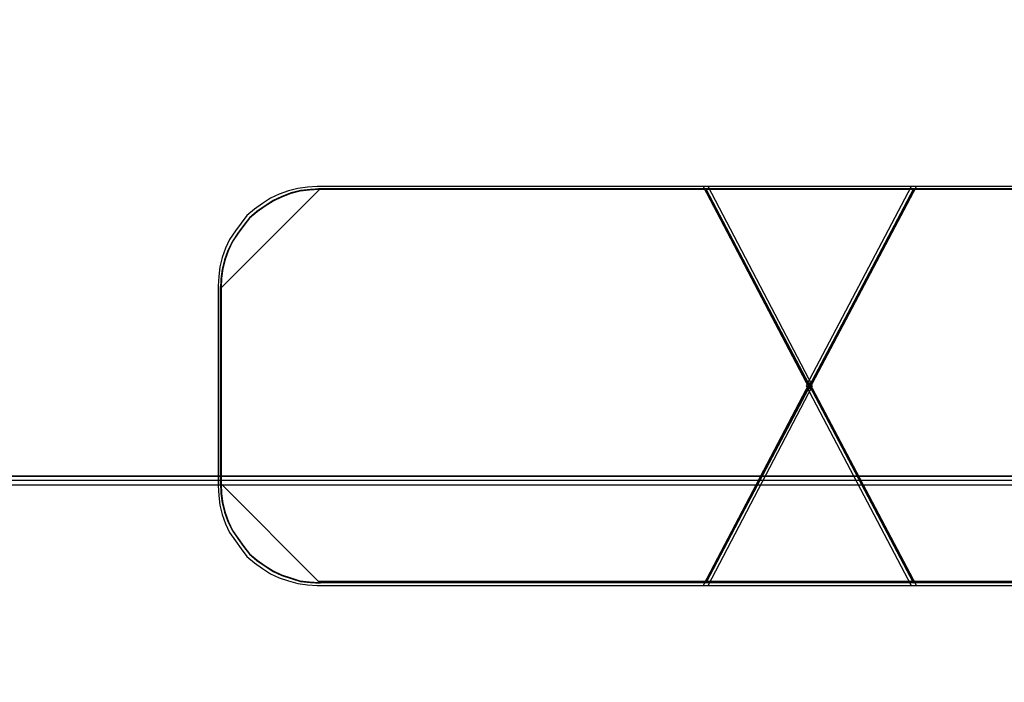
# Model space of a CAD drawing. Header units: millimetres. Extents: x -1290 to 1795, y -4192 to -1311.
# Tile 388 of 656: x 1438.1 to 1440.12, y -3657.64 to -3656.29. Entities that reach past the tile are written whole.
import ezdxf

# ---------------------------------------------------------------- set-up
doc = ezdxf.new("R2010")
doc.units = ezdxf.units.MM
doc.layers.add('30', color=7, linetype='Continuous')
doc.layers.add('45', color=7, linetype='Continuous')
doc.layers.add('Aparatura', color=7, linetype='Continuous', lineweight=13)

# ---------------------------------------------------------------- blocks, each defined once
blk = doc.blocks.new('*F192')
at = {"layer": '45', "color": 3}
for points in [[(395.283382, -137.782067), (396.35064, -135.741369), (395.283382, -133.706603), (391.285586, -133.706603), (391.185346, -133.712535), (391.085106, -133.724399), (390.990763, -133.748128), (390.89642, -133.783722), (390.807973, -133.825248), (390.725422, -133.878638), (390.642872, -133.937961), (390.566218, -134.003216), (390.507254, -134.080335), (390.448289, -134.157455), (390.389325, -134.246438), (390.348049, -134.335422), (390.312671, -134.430339), (390.289085, -134.525255), (390.277292, -134.626103), (390.271395, -134.72102), (390.271395, -136.761718), (390.277292, -136.862567), (390.289085, -136.963415), (390.312671, -137.058331), (390.348049, -137.153247), (390.389325, -137.242231), (390.448289, -137.325283), (390.507254, -137.408335), (390.566218, -137.485454), (390.642872, -137.550709), (390.725422, -137.610032), (390.807973, -137.663422), (390.89642, -137.704948), (390.990763, -137.734609), (391.085106, -137.764271), (391.185346, -137.776135), (391.285586, -137.782067), (395.283382, -137.782067)], [(395.283382, -137.782067), (396.35064, -135.741369), (395.283382, -133.706603), (391.285586, -133.706603), (391.185346, -133.712535), (391.085106, -133.724399), (390.990763, -133.748128), (390.89642, -133.783722), (390.807973, -133.825248), (390.725422, -133.878638), (390.642872, -133.937961), (390.566218, -134.003216), (390.507254, -134.080335), (390.448289, -134.157455), (390.389325, -134.246438), (390.348049, -134.335422), (390.312671, -134.430339), (390.289085, -134.525255), (390.277292, -134.626103), (390.271395, -134.72102), (390.271395, -136.761718), (390.277292, -136.862567), (390.289085, -136.963415), (390.312671, -137.058331), (390.348049, -137.153247), (390.389325, -137.242231), (390.448289, -137.325283), (390.507254, -137.408335), (390.566218, -137.485454), (390.642872, -137.550709), (390.725422, -137.610032), (390.807973, -137.663422), (390.89642, -137.704948), (390.990763, -137.734609), (391.085106, -137.764271), (391.185346, -137.776135), (391.285586, -137.782067), (395.283382, -137.782067)], [(395.283382, -137.782067), (396.35064, -135.741369), (395.283382, -133.706603), (391.285586, -133.706603), (391.185346, -133.712535), (391.085106, -133.724399), (390.990763, -133.748128), (390.89642, -133.783722), (390.807973, -133.825248), (390.725422, -133.878638), (390.642872, -133.937961), (390.566218, -134.003216), (390.507254, -134.080335), (390.448289, -134.157455), (390.389325, -134.246438), (390.348049, -134.335422), (390.312671, -134.430339), (390.289085, -134.525255), (390.277292, -134.626103), (390.271395, -134.72102), (390.271395, -136.761718), (390.277292, -136.862567), (390.289085, -136.963415), (390.312671, -137.058331), (390.348049, -137.153247), (390.389325, -137.242231), (390.448289, -137.325283), (390.507254, -137.408335), (390.566218, -137.485454), (390.642872, -137.550709), (390.725422, -137.610032), (390.807973, -137.663422), (390.89642, -137.704948), (390.990763, -137.734609), (391.085106, -137.764271), (391.185346, -137.776135), (391.285586, -137.782067), (395.283382, -137.782067)], [(395.283382, -133.706603), (391.285586, -133.706603), (391.185346, -133.712535), (391.085106, -133.724399), (390.990763, -133.748128), (390.89642, -133.783722), (390.807973, -133.825248), (390.725422, -133.878638), (390.642872, -133.937961), (390.566218, -134.003216), (390.507254, -134.080335), (390.448289, -134.157455), (390.389325, -134.246438), (390.348049, -134.335422), (390.312671, -134.430339), (390.289085, -134.525255), (390.277292, -134.626103), (390.271395, -134.72102), (390.271395, -136.761718), (390.277292, -136.862567), (390.289085, -136.963415), (390.312671, -137.058331), (390.348049, -137.153247), (390.389325, -137.242231), (390.448289, -137.325283), (390.507254, -137.408335), (390.566218, -137.485454), (390.642872, -137.550709), (390.725422, -137.610032), (390.807973, -137.663422), (390.89642, -137.704948), (390.990763, -137.734609), (391.085106, -137.764271), (391.185346, -137.776135), (391.285586, -137.782067), (395.283382, -137.782067), (396.35064, -135.741369), (395.283382, -133.706603)], [(396.35064, -135.741369), (395.283382, -133.706603), (391.285586, -133.706603), (391.185346, -133.712535), (391.085106, -133.724399), (390.990763, -133.748128), (390.89642, -133.783722), (390.807973, -133.825248), (390.725422, -133.878638), (390.642872, -133.937961), (390.566218, -134.003216), (390.507254, -134.080335), (390.448289, -134.157455), (390.389325, -134.246438), (390.348049, -134.335422), (390.312671, -134.430339), (390.289085, -134.525255), (390.277292, -134.626103), (390.271395, -134.72102), (390.271395, -136.761718), (390.277292, -136.862567), (390.289085, -136.963415), (390.312671, -137.058331), (390.348049, -137.153247), (390.389325, -137.242231), (390.448289, -137.325283), (390.507254, -137.408335), (390.566218, -137.485454), (390.642872, -137.550709), (390.725422, -137.610032), (390.807973, -137.663422), (390.89642, -137.704948), (390.990763, -137.734609), (391.085106, -137.764271), (391.185346, -137.776135), (391.285586, -137.782067), (395.283382, -137.782067), (396.35064, -135.741369)], [(395.283382, -137.782067), (396.35064, -135.741369), (395.283382, -133.706603), (391.285586, -133.706603), (391.185346, -133.712535), (391.085106, -133.724399), (390.990763, -133.748128), (390.89642, -133.783722), (390.807973, -133.825248), (390.725422, -133.878638), (390.642872, -133.937961), (390.566218, -134.003216), (390.507254, -134.080335), (390.448289, -134.157455), (390.389325, -134.246438), (390.348049, -134.335422), (390.312671, -134.430339), (390.289085, -134.525255), (390.277292, -134.626103), (390.271395, -134.72102), (390.271395, -136.761718), (390.277292, -136.862567), (390.289085, -136.963415), (390.312671, -137.058331), (390.348049, -137.153247), (390.389325, -137.242231), (390.448289, -137.325283), (390.507254, -137.408335), (390.566218, -137.485454), (390.642872, -137.550709), (390.725422, -137.610032), (390.807973, -137.663422), (390.89642, -137.704948), (390.990763, -137.734609), (391.085106, -137.764271), (391.185346, -137.776135), (391.285586, -137.782067), (395.283382, -137.782067)], [(395.231486, -133.706603), (396.318986, -135.773061), (397.412494, -133.706603), (395.231486, -133.706603)], [(397.412494, -133.706603), (395.231486, -133.706603), (396.318986, -135.773061), (397.412494, -133.706603)], [(396.318986, -135.773061), (397.412494, -133.706603), (395.231486, -133.706603), (396.318986, -135.773061)], [(397.412494, -133.706603), (395.231486, -133.706603), (396.318986, -135.773061), (397.412494, -133.706603)], [(397.412494, -133.706603), (395.231486, -133.706603), (396.318986, -135.773061), (397.412494, -133.706603)], [(397.412494, -133.706603), (395.231486, -133.706603), (396.318986, -135.773061), (397.412494, -133.706603)], [(397.412494, -133.706603), (395.231486, -133.706603), (396.318986, -135.773061), (397.412494, -133.706603)], [(391.315342, -133.729942), (391.214462, -133.735885), (391.113582, -133.74777), (391.018636, -133.77154), (390.923691, -133.807195), (390.834679, -133.848793), (390.751601, -133.902276), (390.668523, -133.961701), (390.59138, -134.027069), (390.532039, -134.104322), (390.472697, -134.181575), (390.413356, -134.270713), (390.371817, -134.359851), (390.336213, -134.454931), (390.312476, -134.550012), (390.300608, -134.651035), (390.294674, -134.746115), (391.315342, -133.729942)], [(395.263629, -137.751546), (396.320199, -135.741413), (395.263629, -133.737124), (391.30587, -133.737124), (391.206634, -133.742967), (391.107398, -133.754654), (391.014, -133.778027), (390.920601, -133.813088), (390.83304, -133.853992), (390.751317, -133.906583), (390.669593, -133.965017), (390.593707, -134.029294), (390.535333, -134.105258), (390.476959, -134.181223), (390.418585, -134.268874), (390.377723, -134.356525), (390.342698, -134.45002), (390.319349, -134.543514), (390.307674, -134.642852), (390.301836, -134.736347), (390.301836, -136.74648), (390.307674, -136.845818), (390.319349, -136.945156), (390.342698, -137.03865), (390.377723, -137.132145), (390.418585, -137.219796), (390.476959, -137.301604), (390.535333, -137.383411), (390.593707, -137.459376), (390.669593, -137.523653), (390.751317, -137.582087), (390.83304, -137.634678), (390.920601, -137.675582), (391.014, -137.704799), (391.107398, -137.734016), (391.206634, -137.745703), (391.30587, -137.751546), (395.263629, -137.751546)], [(395.263629, -137.751546), (396.320199, -135.741413), (395.263629, -133.737124), (391.30587, -133.737124), (391.206634, -133.742967), (391.107398, -133.754654), (391.014, -133.778027), (390.920601, -133.813088), (390.83304, -133.853992), (390.751317, -133.906583), (390.669593, -133.965017), (390.593707, -134.029294), (390.535333, -134.105258), (390.476959, -134.181223), (390.418585, -134.268874), (390.377723, -134.356525), (390.342698, -134.45002), (390.319349, -134.543514), (390.307674, -134.642852), (390.301836, -134.736347), (390.301836, -136.74648), (390.307674, -136.845818), (390.319349, -136.945156), (390.342698, -137.03865), (390.377723, -137.132145), (390.418585, -137.219796), (390.476959, -137.301604), (390.535333, -137.383411), (390.593707, -137.459376), (390.669593, -137.523653), (390.751317, -137.582087), (390.83304, -137.634678), (390.920601, -137.675582), (391.014, -137.704799), (391.107398, -137.734016), (391.206634, -137.745703), (391.30587, -137.751546), (395.263629, -137.751546)], [(395.263629, -137.751546), (396.320199, -135.741413), (395.263629, -133.737124), (391.30587, -133.737124), (391.206634, -133.742967), (391.107398, -133.754654), (391.014, -133.778027), (390.920601, -133.813088), (390.83304, -133.853992), (390.751317, -133.906583), (390.669593, -133.965017), (390.593707, -134.029294), (390.535333, -134.105258), (390.476959, -134.181223), (390.418585, -134.268874), (390.377723, -134.356525), (390.342698, -134.45002), (390.319349, -134.543514), (390.307674, -134.642852), (390.301836, -134.736347), (390.301836, -136.74648), (390.307674, -136.845818), (390.319349, -136.945156), (390.342698, -137.03865), (390.377723, -137.132145), (390.418585, -137.219796), (390.476959, -137.301604), (390.535333, -137.383411), (390.593707, -137.459376), (390.669593, -137.523653), (390.751317, -137.582087), (390.83304, -137.634678), (390.920601, -137.675582), (391.014, -137.704799), (391.107398, -137.734016), (391.206634, -137.745703), (391.30587, -137.751546), (395.263629, -137.751546)], [(395.263629, -133.737124), (391.30587, -133.737124), (391.206634, -133.742967), (391.107398, -133.754654), (391.014, -133.778027), (390.920601, -133.813088), (390.83304, -133.853992), (390.751317, -133.906583), (390.669593, -133.965017), (390.593707, -134.029294), (390.535333, -134.105258), (390.476959, -134.181223), (390.418585, -134.268874), (390.377723, -134.356525), (390.342698, -134.45002), (390.319349, -134.543514), (390.307674, -134.642852), (390.301836, -134.736347), (390.301836, -136.74648), (390.307674, -136.845818), (390.319349, -136.945156), (390.342698, -137.03865), (390.377723, -137.132145), (390.418585, -137.219796), (390.476959, -137.301604), (390.535333, -137.383411), (390.593707, -137.459376), (390.669593, -137.523653), (390.751317, -137.582087), (390.83304, -137.634678), (390.920601, -137.675582), (391.014, -137.704799), (391.107398, -137.734016), (391.206634, -137.745703), (391.30587, -137.751546), (395.263629, -137.751546), (396.320199, -135.741413), (395.263629, -133.737124)], [(396.320199, -135.741413), (395.263629, -133.737124), (391.30587, -133.737124), (391.206634, -133.742967), (391.107398, -133.754654), (391.014, -133.778027), (390.920601, -133.813088), (390.83304, -133.853992), (390.751317, -133.906583), (390.669593, -133.965017), (390.593707, -134.029294), (390.535333, -134.105258), (390.476959, -134.181223), (390.418585, -134.268874), (390.377723, -134.356525), (390.342698, -134.45002), (390.319349, -134.543514), (390.307674, -134.642852), (390.301836, -134.736347), (390.301836, -136.74648), (390.307674, -136.845818), (390.319349, -136.945156), (390.342698, -137.03865), (390.377723, -137.132145), (390.418585, -137.219796), (390.476959, -137.301604), (390.535333, -137.383411), (390.593707, -137.459376), (390.669593, -137.523653), (390.751317, -137.582087), (390.83304, -137.634678), (390.920601, -137.675582), (391.014, -137.704799), (391.107398, -137.734016), (391.206634, -137.745703), (391.30587, -137.751546), (395.263629, -137.751546), (396.320199, -135.741413)], [(395.263629, -137.751546), (396.320199, -135.741413), (395.263629, -133.737124), (391.30587, -133.737124), (391.206634, -133.742967), (391.107398, -133.754654), (391.014, -133.778027), (390.920601, -133.813088), (390.83304, -133.853992), (390.751317, -133.906583), (390.669593, -133.965017), (390.593707, -134.029294), (390.535333, -134.105258), (390.476959, -134.181223), (390.418585, -134.268874), (390.377723, -134.356525), (390.342698, -134.45002), (390.319349, -134.543514), (390.307674, -134.642852), (390.301836, -134.736347), (390.301836, -136.74648), (390.307674, -136.845818), (390.319349, -136.945156), (390.342698, -137.03865), (390.377723, -137.132145), (390.418585, -137.219796), (390.476959, -137.301604), (390.535333, -137.383411), (390.593707, -137.459376), (390.669593, -137.523653), (390.751317, -137.582087), (390.83304, -137.634678), (390.920601, -137.675582), (391.014, -137.704799), (391.107398, -137.734016), (391.206634, -137.745703), (391.30587, -137.751546), (395.263629, -137.751546)], [(401.339381, -133.729942), (391.297436, -133.729942), (401.339381, -133.729942)], [(395.254765, -133.729942), (397.389215, -137.758728), (395.254765, -133.729942)], [(397.389215, -133.729942), (395.254765, -137.758728), (397.389215, -133.729942)], [(395.261927, -133.737124), (396.31907, -135.74254), (397.382053, -133.737124), (395.261927, -133.737124)], [(397.382053, -133.737124), (395.261927, -133.737124), (396.31907, -135.74254), (397.382053, -133.737124)], [(396.31907, -135.74254), (397.382053, -133.737124), (395.261927, -133.737124), (396.31907, -135.74254)], [(397.382053, -133.737124), (395.261927, -133.737124), (396.31907, -135.74254), (397.382053, -133.737124)], [(397.382053, -133.737124), (395.261927, -133.737124), (396.31907, -135.74254), (397.382053, -133.737124)], [(397.382053, -133.737124), (395.261927, -133.737124), (396.31907, -135.74254), (397.382053, -133.737124)], [(397.382053, -133.737124), (395.261927, -133.737124), (396.31907, -135.74254), (397.382053, -133.737124)], [(390.294674, -134.728162), (390.294674, -136.755122), (390.294674, -134.728162)], [(397.412494, -137.782067), (396.318986, -135.710223), (395.231486, -137.782067), (397.412494, -137.782067)], [(397.412494, -137.782067), (396.318986, -135.710223), (395.231486, -137.782067), (397.412494, -137.782067)], [(397.412494, -137.782067), (396.318986, -135.710223), (395.231486, -137.782067), (397.412494, -137.782067)], [(397.412494, -137.782067), (396.318986, -135.710223), (395.231486, -137.782067), (397.412494, -137.782067)], [(397.412494, -137.782067), (396.318986, -135.710223), (395.231486, -137.782067), (397.412494, -137.782067)], [(397.412494, -137.782067), (396.318986, -135.710223), (395.231486, -137.782067), (397.412494, -137.782067)], [(397.412494, -137.782067), (396.318986, -135.710223), (395.231486, -137.782067), (397.412494, -137.782067)], [(397.382053, -137.751546), (396.31907, -135.740744), (395.261927, -137.751546), (397.382053, -137.751546)], [(397.382053, -137.751546), (396.31907, -135.740744), (395.261927, -137.751546), (397.382053, -137.751546)], [(397.382053, -137.751546), (396.31907, -135.740744), (395.261927, -137.751546), (397.382053, -137.751546)], [(397.382053, -137.751546), (396.31907, -135.740744), (395.261927, -137.751546), (397.382053, -137.751546)], [(397.382053, -137.751546), (396.31907, -135.740744), (395.261927, -137.751546), (397.382053, -137.751546)], [(397.382053, -137.751546), (396.31907, -135.740744), (395.261927, -137.751546), (397.382053, -137.751546)], [(397.382053, -137.751546), (396.31907, -135.740744), (395.261927, -137.751546), (397.382053, -137.751546)], [(390.294674, -136.737168), (390.300608, -136.838136), (390.312476, -136.939105), (390.336213, -137.034133), (390.371817, -137.129162), (390.413356, -137.218252), (390.472697, -137.301402), (390.532039, -137.384552), (390.59138, -137.461763), (390.668523, -137.527095), (390.751601, -137.586488), (390.834679, -137.639942), (390.923691, -137.681517), (391.018636, -137.711213), (391.113582, -137.74091), (391.214462, -137.752788), (391.315342, -137.758728), (390.294674, -136.737168)], [(401.339381, -137.742569), (391.297436, -137.742569), (401.339381, -137.742569)]]:
    blk.add_lwpolyline(points, close=True, dxfattribs=at)
for points in [[(401.352285, -133.706603), (397.359555, -133.706603), (396.286177, -135.741369), (396.286177, -135.741369), (397.359555, -137.782067), (401.352285, -137.782067)], [(401.352285, -133.706603), (397.359555, -133.706603), (396.286177, -135.741369), (397.359555, -137.782067), (401.352285, -137.782067)], [(401.352285, -133.706603), (397.359555, -133.706603), (396.286177, -135.741369), (396.286177, -135.741369), (397.359555, -137.782067), (401.352285, -137.782067)], [(401.352285, -133.706603), (397.359555, -133.706603), (397.359555, -133.706603), (396.286177, -135.741369), (397.359555, -137.782067), (401.352285, -137.782067)], [(401.352285, -133.706603), (397.359555, -133.706603), (397.359555, -133.706603), (396.286177, -135.741369), (397.359555, -137.782067), (401.352285, -137.782067)], [(401.352285, -133.706603), (397.359555, -133.706603), (396.286177, -135.741369), (397.359555, -137.782067), (401.352285, -137.782067)], [(401.332351, -133.737124), (397.380734, -133.737124), (396.318409, -135.741413), (396.318409, -135.741413), (397.380734, -137.751546), (401.332351, -137.751546)], [(401.332351, -133.737124), (397.380734, -133.737124), (396.318409, -135.741413), (397.380734, -137.751546), (401.332351, -137.751546)], [(401.332351, -133.737124), (397.380734, -133.737124), (396.318409, -135.741413), (396.318409, -135.741413), (397.380734, -137.751546), (401.332351, -137.751546)], [(401.332351, -133.737124), (397.380734, -133.737124), (397.380734, -133.737124), (396.318409, -135.741413), (397.380734, -137.751546), (401.332351, -137.751546)], [(401.332351, -133.737124), (397.380734, -133.737124), (397.380734, -133.737124), (396.318409, -135.741413), (397.380734, -137.751546), (401.332351, -137.751546)], [(401.332351, -133.737124), (397.380734, -133.737124), (396.318409, -135.741413), (397.380734, -137.751546), (401.332351, -137.751546)]]:
    blk.add_lwpolyline(points, dxfattribs=at)
blk = doc.blocks.new('*U203')
at = {"layer": '30', "color": 7}
for points in [[(764.797637, -262.566695), (117.203183, -262.566695), (117.203183, -264.08627), (117.203183, -285.154976), (117.203183, -286.633482), (764.797637, -286.633482), (764.797637, -285.154976), (764.797637, -264.08627), (764.797637, -262.566695)], [(117.203183, -286.545509), (764.797637, -286.545509), (117.203183, -286.545509)], [(764.797637, -286.545509), (117.203183, -286.545509), (117.203183, -288.04212), (117.203183, -289.621877), (117.203183, -292.157801), (764.797637, -292.157801), (764.797637, -289.621877), (764.797637, -288.04212), (764.797637, -286.545509)], [(764.754661, -286.588598), (117.246158, -286.588598), (117.246158, -288.062228), (117.246158, -289.617727), (117.246158, -292.114713), (764.754661, -292.114713), (764.754661, -289.617727), (764.754661, -288.062228), (764.754661, -286.588598)]]:
    blk.add_lwpolyline(points, close=True, dxfattribs=at)

msp = doc.modelspace()

# ---------------------------------------------------------------- block references
at = {"layer": 'Aparatura', "color": 7, "lineweight": 13, "xscale": 0.2, "yscale": 0.2, "zscale": 0.2}
for name, p in [('*F192', (1360.4545, -3629.8859)), ('*U203', (1388.9844, -3599.9102))]:
    msp.add_blockref(name, p, dxfattribs=at)

doc.saveas('drawing.dxf')
